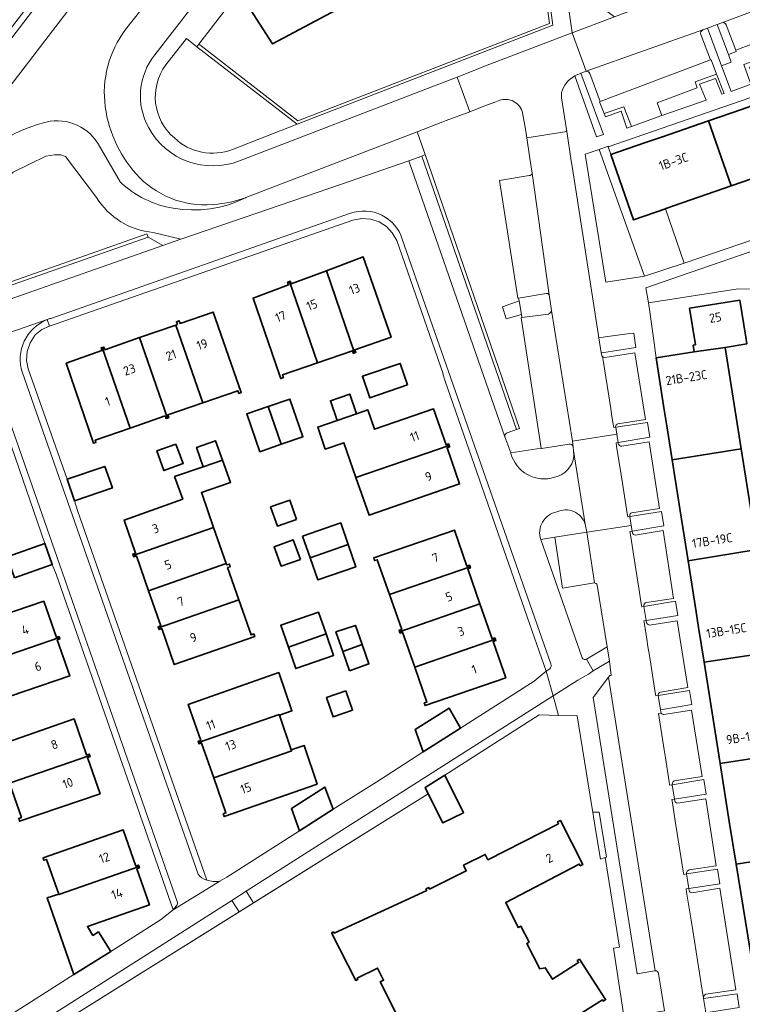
# Model space of a CAD drawing. Extents: x 150256 to 156914, y 461459 to 469481.
# Tile 315 of 656: x 155131 to 155239, y 463724 to 463870. Entities that reach past the tile are written whole.
import ezdxf
from ezdxf.enums import TextEntityAlignment as Align

# ---------------------------------------------------------------- set-up
doc = ezdxf.new("R2010")
doc.units = 0
doc.header["$LTSCALE"] = 0.75
for name, color, linetype, lineweight in [('B-RO-GR-BEPLANTING_CULTUUR_BODEMBEDEKKER-GV', 251, 'CONTINUOUS', 18), ('B-RO-GR-BEPLANTING_CULTUUR_HEESTERS-GV', 251, 'CONTINUOUS', 18), ('B-RO-GR-GROENVOORZIENING-GV', 251, 'CONTINUOUS', 18), ('B-RO-GR-HAAG-GV', 251, 'CONTINUOUS', 13), ('B-RO-IE-TERREINAFSCHEIDING_KUNSTMATIG_HEKWERK-G', 251, 'IE-TERREINAFSCHEIDING-KUNSTMATIG', 18), ('B-RO-IE-TERREINAFSCHEIDING_KUNSTMATIG_MUUR-G', 251, 'IE-TERREINAFSCHEIDING-KUNSTMATIG-DICHT', 18), ('B-RO-IE-TERREINAFSCHEIDING_KUNSTMATIG_MUUR-GV', 251, 'CONTINUOUS', 18), ('B-RO-OG-BEBOUWING-GV', 6, 'CONTINUOUS', 35), ('B-RO-OG-BEBOUWING-T18', 1, 'CONTINUOUS', 18), ('B-RO-OG-TERREIN_CULTUURSCHEIDING-GV', 251, 'CONTINUOUS', 18), ('B-RO-VH-VERHARDING_ASFALT-GV', 251, 'CONTINUOUS', 18), ('B-RO-VH-VERHARDING_BETON-GV', 251, 'CONTINUOUS', 18), ('B-RO-VH-VERHARDING_BETONSTRAATSTEEN-GV', 251, 'CONTINUOUS', 18), ('B-RO-VH-VERHARDING_STRAATBAKSTEEN-GV', 251, 'CONTINUOUS', 18), ('B-RO-VH-VERHARDING_TEGEL-GV', 251, 'CONTINUOUS', 18)]:
    doc.layers.add(name, color=color, linetype=linetype, lineweight=lineweight)
doc.styles.add('NLCS-ISO-M200-T18', font='NLCS-ISO.ttf', dxfattribs={"height": 360})
doc.linetypes.add('IE-TERREINAFSCHEIDING-KUNSTMATIG', pattern='A,4,[82,NLCS.SHX,S=0.75,R=90,X=0,Y=0],4,-2', length=10)
doc.linetypes.add('IE-TERREINAFSCHEIDING-KUNSTMATIG-DICHT', pattern='A,8,-1,[82,NLCS.SHX,S=0.75,R=90,X=0,Y=0],-1', length=10)

msp = doc.modelspace()

# ---------------------------------------------------------------- linework, layer by layer
at = {"layer": 'B-RO-GR-BEPLANTING_CULTUUR_BODEMBEDEKKER-GV'}
msp.add_lwpolyline([(155163.004, 463850.995), (155172.614, 463854.765), (155157.724, 463866.227), (155156.168, 463867.471), (155153.115, 463863.565)], dxfattribs=at)
for points in [[(155153.115, 463863.565, 0.3959634), (155154.373, 463852.69)], [(155154.373, 463852.69, 0.2874471), (155163.004, 463850.995)]]:
    msp.add_lwpolyline(points, format="xyb", dxfattribs=at)
at = {"layer": 'B-RO-GR-BEPLANTING_CULTUUR_HEESTERS-GV'}
msp.add_lwpolyline([(155218.5, 463745.987), (155217.709, 463750.821), (155217.407, 463752.666), (155216.458, 463752.621), (155216.778, 463750.684), (155217.608, 463745.667), (155218.313, 463745.92)], close=True, dxfattribs=at)
at = {"layer": 'B-RO-GR-GROENVOORZIENING-GV'}
for points in [[(155234.942, 463869.521), (155233.478, 463868.976), (155235.569, 463863.412), (155236.985, 463863.944), (155236.622, 463865.077)], [(155226.735, 463856.005), (155233.279, 463858.323), (155232.299, 463860.663), (155234.688, 463861.503), (155235.644, 463859.176), (155235.948, 463859.276), (155234.84, 463862.171), (155231.689, 463861.037), (155231.959, 463860.156), (155226.03, 463857.923)], [(155218.139, 463856.333), (155218.344, 463855.811), (155220.682, 463856.65), (155221.536, 463854.163), (155222.222, 463854.412), (155221.08, 463857.318)], [(155222.518, 463840.543), (155219.159, 463850.228), (155218.754, 463851.395), (155218.732, 463851.461), (155217.431, 463851.007), (155224.152, 463832.188), (155230.019, 463834.109), (155227.261, 463842.187)], [(155222.838, 463821.599), (155222.54, 463823.751), (155221.954, 463823.694), (155218.303, 463823.202), (155217.388, 463823.036), (155217.738, 463820.817), (155217.828, 463820.831)], [(155220.029, 463808.72), (155220.213, 463807.523), (155224.937, 463808.315), (155224.746, 463809.528), (155224.601, 463810.449), (155219.87, 463809.757)], [(155222.307, 463794.344), (155227.005, 463795.122), (155226.66, 463797.25), (155221.976, 463796.499), (155222.177, 463795.191)], [(155224.065, 463783.186), (155224.409, 463781.08), (155229.111, 463781.804), (155228.77, 463783.979)], [(155211.395, 463766.994), (155210.58, 463769.9), (155165.021, 463740.899), (155166.117, 463739.178), (155192.053, 463755.372), (155191.598, 463756.29), (155194.508, 463758.146), (155208.498, 463767.064)], [(155226.175, 463769.967), (155226.505, 463767.831), (155231.169, 463768.596), (155230.845, 463770.693)], [(155228.61, 463754.586), (155233.301, 463755.335), (155232.968, 463757.485), (155228.271, 463756.719)], [(155230.384, 463743.478), (155230.725, 463741.319), (155235.32, 463741.993), (155234.97, 463744.172)], [(155232.899, 463724.982), (155233.175, 463723.205), (155233.215, 463722.844), (155238.202, 463723.654), (155237.88, 463725.707)]]:
    msp.add_lwpolyline(points, close=True, dxfattribs=at)
for points in [[(155214.719, 463862.307, 0.0401557), (155213.784, 463861.907)], [(155217.121, 463786.338, 0.2072088), (155216.706, 463786.7)], [(155214.911, 463775.561, 0.506125), (155215.547, 463775.347)]]:
    msp.add_lwpolyline(points, format="xyb", dxfattribs=at)
for points in [[(155213.784, 463861.907), (155217.027, 463852.868), (155218.083, 463853.224), (155214.719, 463862.307)], [(155216.706, 463786.7), (155211.987, 463785.878), (155210.851, 463793.456), (155208.746, 463793.084), (155214.911, 463775.561)], [(155215.547, 463775.347), (155218.605, 463777.189), (155217.121, 463786.338)], [(155108.989, 463703.804), (155119.005, 463710.176), (155119.193, 463709.88), (155163.997, 463737.854), (155162.912, 463739.557), (155111.007, 463706.516)]]:
    msp.add_lwpolyline(points, dxfattribs=at)
at = {"layer": 'B-RO-GR-HAAG-GV'}
for points in [[(155233.478, 463868.976), (155235.569, 463863.412), (155236.985, 463863.944), (155236.622, 463865.077), (155234.942, 463869.521)], [(155226.735, 463856.005), (155233.279, 463858.323), (155232.299, 463860.663), (155234.688, 463861.503), (155235.644, 463859.176), (155235.948, 463859.276), (155234.84, 463862.171), (155231.689, 463861.037), (155231.959, 463860.156), (155226.03, 463857.923)], [(155218.139, 463856.333), (155218.344, 463855.811), (155220.682, 463856.65), (155221.536, 463854.163), (155222.222, 463854.412), (155221.08, 463857.318)], [(155222.518, 463840.543), (155219.159, 463850.228), (155218.754, 463851.395), (155218.732, 463851.461), (155217.431, 463851.007), (155224.152, 463832.188), (155230.019, 463834.109), (155227.261, 463842.187)], [(155217.388, 463823.036), (155217.738, 463820.817), (155217.828, 463820.831), (155222.838, 463821.599), (155222.54, 463823.751), (155221.954, 463823.694), (155218.303, 463823.202)], [(155220.213, 463807.523), (155224.937, 463808.315), (155224.746, 463809.528), (155224.601, 463810.449), (155219.87, 463809.757), (155220.029, 463808.72)], [(155222.307, 463794.344), (155227.005, 463795.122), (155226.66, 463797.25), (155221.976, 463796.499), (155222.177, 463795.191)], [(155224.409, 463781.08), (155229.111, 463781.804), (155228.77, 463783.979), (155224.065, 463783.186)], [(155211.395, 463766.994), (155210.58, 463769.9), (155165.021, 463740.899), (155166.117, 463739.178), (155192.053, 463755.372), (155191.598, 463756.29), (155194.508, 463758.146), (155208.498, 463767.064)], [(155226.175, 463769.967), (155226.505, 463767.831), (155231.169, 463768.596), (155230.845, 463770.693)], [(155228.61, 463754.586), (155233.301, 463755.335), (155232.968, 463757.485), (155228.271, 463756.719)], [(155230.384, 463743.478), (155230.725, 463741.319), (155235.32, 463741.993), (155234.97, 463744.172)], [(155233.215, 463722.844), (155238.202, 463723.654), (155237.88, 463725.707), (155232.899, 463724.982), (155233.175, 463723.205)]]:
    msp.add_lwpolyline(points, close=True, dxfattribs=at)
for points in [[(155213.784, 463861.907), (155217.027, 463852.868), (155218.083, 463853.224), (155214.719, 463862.307)], [(155216.706, 463786.7), (155211.987, 463785.878), (155210.851, 463793.456), (155208.746, 463793.084), (155214.911, 463775.561)], [(155218.605, 463777.189), (155217.121, 463786.338)], [(155215.547, 463775.347), (155218.605, 463777.189)], [(155108.989, 463703.804), (155119.005, 463710.176), (155119.193, 463709.88), (155163.997, 463737.854), (155162.912, 463739.557), (155111.007, 463706.516)]]:
    msp.add_lwpolyline(points, dxfattribs=at)
for points in [[(155214.719, 463862.307, 0.0401557), (155213.784, 463861.907)], [(155217.121, 463786.338, 0.2072088), (155216.706, 463786.7)], [(155214.911, 463775.561, 0.506125), (155215.547, 463775.347)]]:
    msp.add_lwpolyline(points, format="xyb", dxfattribs=at)
at = {"layer": 'B-RO-IE-TERREINAFSCHEIDING_KUNSTMATIG_HEKWERK-G'}
msp.add_lwpolyline([(155192.053, 463755.372), (155119.193, 463709.88)], dxfattribs=at)
at = {"layer": 'B-RO-IE-TERREINAFSCHEIDING_KUNSTMATIG_MUUR-G'}
for points in [[(155158.332, 463866.385), (155172.693, 463855.225), (155210.053, 463869.674), (155207.362, 463889.731)], [(155172.614, 463854.765), (155210.558, 463869.426), (155209.732, 463875.374)], [(155158.02, 463866.592), (155157.724, 463866.227)], [(155172.614, 463854.765), (155157.724, 463866.227)], [(155158.332, 463866.385), (155158.02, 463866.592)], [(155230.019, 463834.109), (155227.261, 463842.187)], [(155219.543, 463732.461), (155220.863, 463723.699), (155221.597, 463719.069), (155221.413, 463718.953)]]:
    msp.add_lwpolyline(points, dxfattribs=at)
at = {"layer": 'B-RO-IE-TERREINAFSCHEIDING_KUNSTMATIG_MUUR-GV'}
msp.add_lwpolyline([(155158.332, 463866.385), (155158.02, 463866.592), (155157.724, 463866.227), (155172.614, 463854.765), (155210.558, 463869.426), (155209.732, 463875.374), (155208.826, 463882.023), (155208.732, 463882.83), (155207.774, 463889.761), (155207.362, 463889.731), (155210.053, 463869.674), (155172.693, 463855.225)], close=True, dxfattribs=at)
at = {"layer": 'B-RO-OG-BEBOUWING-GV'}
for points in [[(155163.53, 463873.833), (155163.811, 463873.621), (155164.174, 463874.081), (155168.936, 463866.653), (155188.697, 463877.198), (155193.934, 463886.677), (155194.37, 463886.368), (155194.641, 463886.741), (155182.737, 463895.866), (155178.352, 463890.211), (155177.006, 463891.265), (155163.454, 463873.89)], [(155237.008, 463845.567), (155251.503, 463850.594), (155248.086, 463860.259), (155240.761, 463857.719), (155238.522, 463856.943), (155233.645, 463855.252)], [(155219.159, 463850.228), (155222.518, 463840.543), (155227.261, 463842.187), (155227.315, 463842.206), (155237.008, 463845.567), (155233.645, 463855.252), (155226.644, 463852.824), (155224.272, 463852.001)], [(155181.124, 463820.801), (155181.313, 463820.872), (155181.165, 463821.265), (155186.524, 463823.144), (155182.404, 463835.037), (155176.924, 463832.993)], [(155175.605, 463819.326), (155180.783, 463821.121), (155180.92, 463820.724), (155181.124, 463820.801), (155176.924, 463832.993), (155171.713, 463831.049), (155171.566, 463831.442), (155171.446, 463831.397)], [(155171.446, 463831.397), (155171.164, 463831.292), (155171.31, 463830.899), (155166.044, 463828.934), (155170.021, 463817.39), (155170.158, 463816.993), (155170.551, 463817.141), (155170.416, 463817.527), (155175.605, 463819.326)], [(155239.169, 463823.119), (155238.299, 463828.621), (155230.844, 463827.443), (155231.705, 463821.996), (155231.37, 463821.943), (155231.526, 463820.956), (155236.112, 463821.623), (155239.325, 463822.131)], [(155158.58, 463813.384), (155163.775, 463815.19), (155163.917, 463814.784), (155164.304, 463814.918), (155160.15, 463826.867), (155155.215, 463825.163), (155155.074, 463825.57), (155154.677, 463825.433), (155154.818, 463825.026), (155154.564, 463824.938)], [(155158.58, 463813.384), (155154.564, 463824.938), (155149.179, 463823.064), (155153.334, 463811.116), (155153.542, 463811.188), (155153.404, 463811.584)], [(155153.334, 463811.116), (155149.179, 463823.064), (155144.031, 463821.273), (155143.893, 463821.67), (155143.657, 463821.588), (155147.812, 463809.64), (155152.998, 463811.443), (155153.136, 463811.047)], [(155143.657, 463821.588), (155143.487, 463821.529), (155143.625, 463821.132), (155138.309, 463819.274), (155142.359, 463807.381), (155142.734, 463807.521), (155142.617, 463807.834), (155147.812, 463809.64)], [(155238.494, 463806.547), (155236.112, 463821.623), (155231.526, 463820.956), (155225.866, 463820.062), (155227.083, 463812.36), (155227.46, 463809.972), (155228.256, 463804.934)], [(155188.99, 463816.037), (155187.891, 463819.248), (155182.281, 463817.328), (155183.38, 463814.117)], [(155168.299, 463812.841), (155170.23, 463807.234), (155173.454, 463808.345), (155171.523, 463813.952)], [(155178.533, 463810.785), (155181.401, 463811.765), (155180.395, 463814.676), (155177.531, 463813.687)], [(155168.299, 463812.841), (155165.122, 463811.746), (155167.054, 463806.14), (155170.23, 463807.234)], [(155178.533, 463810.785), (155175.641, 463809.786), (155176.771, 463806.516), (155179.531, 463807.469), (155181.323, 463802.292), (155195.171, 463807.076), (155195.101, 463807.28), (155194.704, 463807.143), (155192.841, 463812.49), (155184.07, 463809.46), (155183.074, 463812.343), (155181.401, 463811.765)], [(155158.637, 463803.885), (155161.523, 463804.871), (155160.476, 463807.75), (155157.665, 463806.778)], [(155154.584, 463807.238), (155151.773, 463806.265), (155152.826, 463803.346), (155155.692, 463804.372)], [(155195.171, 463807.076), (155181.323, 463802.292), (155183.255, 463796.708), (155196.7, 463801.352), (155194.849, 463806.733), (155195.239, 463806.879)], [(155228.256, 463804.934), (155229.451, 463797.367), (155229.843, 463794.889), (155230.623, 463789.951), (155240.855, 463791.599), (155238.494, 463806.547)], [(155148.257, 463790.743), (155160.191, 463794.906), (155158.521, 463799.693), (155158.388, 463800.076), (155162.718, 463801.587), (155161.523, 463804.871), (155158.637, 463803.885), (155154.394, 463802.454), (155155.612, 463799.102), (155146.899, 463795.992), (155148.603, 463791.057), (155148.197, 463790.915)], [(155139.557, 463798.829), (155145.168, 463800.75), (155144.069, 463803.961), (155138.458, 463802.04)], [(155172.515, 463796.087), (155171.515, 463798.947), (155168.655, 463797.948), (155169.654, 463795.088)], [(155150.539, 463785.501), (155162.068, 463789.523), (155160.191, 463794.906), (155148.257, 463790.743), (155148.335, 463790.519), (155148.741, 463790.66)], [(155173.382, 463793.604), (155174.507, 463790.384), (155180.163, 463792.341), (155179.069, 463795.572)], [(155186.3, 463784.94), (155198.249, 463789.073), (155198.186, 463789.28), (155197.775, 463789.155), (155195.924, 463794.513), (155183.95, 463790.371), (155184.093, 463789.975), (155184.491, 463790.106)], [(155173.069, 463790.145), (155172.024, 463793.04), (155169.174, 463792.011), (155170.205, 463789.157)], [(155130.659, 463787.427), (155136.254, 463789.391), (155135.155, 463792.522), (155129.56, 463790.558)], [(155174.507, 463790.384), (155175.655, 463787.097), (155181.284, 463789.029), (155180.163, 463792.341)], [(155230.623, 463789.951), (155231.817, 463782.39), (155232.184, 463780.068), (155233.002, 463774.889), (155243.247, 463776.459), (155240.855, 463791.599)], [(155150.539, 463785.501), (155152.355, 463780.289), (155151.949, 463780.147), (155152.008, 463779.977), (155163.946, 463784.141), (155162.276, 463788.929), (155162.672, 463789.067), (155162.534, 463789.464), (155162.137, 463789.325), (155162.068, 463789.523)], [(155199.729, 463783.553), (155197.929, 463788.743), (155198.307, 463788.882), (155198.249, 463789.073), (155186.3, 463784.94), (155188.113, 463779.764), (155187.712, 463779.637), (155187.781, 463779.42)], [(155163.946, 463784.141), (155152.008, 463779.977), (155152.087, 463779.75), (155152.493, 463779.892), (155154.361, 463774.539), (155166.298, 463778.703), (155166.16, 463779.1), (155165.754, 463778.958)], [(155137.309, 463778.569), (155137.266, 463778.695), (155136.859, 463778.555), (155134.988, 463783.932), (155126.106, 463780.916), (155125.116, 463783.832), (155118.091, 463781.447), (155113.481, 463779.852), (155113.537, 463779.695), (155114.507, 463776.987), (155117.211, 463777.896), (155117.531, 463776.948), (155120.103, 463777.821), (155123.764, 463779.064), (155125.154, 463775.069), (155125.363, 463774.469)], [(155190.044, 463774.171), (155202.01, 463778.311), (155201.931, 463778.513), (155201.531, 463778.356), (155199.729, 463783.553), (155187.781, 463779.42), (155187.843, 463779.227), (155188.235, 463779.352)], [(155171.284, 463777.148), (155176.884, 463779.1), (155175.768, 463782.322), (155170.164, 463780.382)], [(155179.353, 463776.505), (155182.241, 463777.503), (155181.247, 463780.364), (155178.357, 463779.399)], [(155125.363, 463774.469), (155125.154, 463775.069), (155123.269, 463774.429), (155125.425, 463768.302), (155138.835, 463772.856), (155136.988, 463778.207), (155137.38, 463778.359), (155137.309, 463778.569)], [(155176.884, 463779.1), (155171.284, 463777.148), (155172.388, 463773.959), (155177.992, 463775.899)], [(155202.01, 463778.311), (155190.044, 463774.171), (155191.853, 463768.988), (155191.453, 463768.861), (155191.583, 463768.451), (155203.543, 463772.588), (155201.68, 463777.975), (155202.082, 463778.128)], [(155180.34, 463773.637), (155183.232, 463774.65), (155182.241, 463777.503), (155179.353, 463776.505)], [(155233.002, 463774.889), (155234.189, 463767.374), (155235.379, 463759.841), (155245.617, 463761.453), (155244.802, 463766.611), (155248.261, 463767.158), (155246.714, 463777.007), (155243.247, 463776.459)], [(155169.947, 463767.032), (155171.824, 463767.692), (155169.864, 463773.367), (155156.405, 463768.645), (155158.294, 463763.3), (155157.883, 463763.173), (155157.947, 463762.964), (155169.913, 463767.131)], [(155179.819, 463770.666), (155176.951, 463769.651), (155177.934, 463766.778), (155180.828, 463767.765)], [(155196.859, 463765.133), (155195.132, 463768.097), (155190.12, 463764.913), (155191.29, 463761.595)], [(155169.947, 463767.032), (155169.913, 463767.131), (155157.947, 463762.964), (155158.006, 463762.772), (155158.4, 463762.893), (155160.212, 463757.718), (155171.779, 463761.745), (155171.721, 463761.912)], [(155129.891, 463756.929), (155141.809, 463761.047), (155141.744, 463761.256), (155141.343, 463761.13), (155139.474, 463766.483), (155127.563, 463762.343), (155127.704, 463761.937), (155128.101, 463762.075)], [(155160.212, 463757.718), (155162.027, 463752.536), (155161.621, 463752.395), (155161.759, 463751.998), (155175.558, 463756.803), (155173.616, 463762.552), (155171.721, 463761.912), (155171.779, 463761.745)], [(155141.809, 463761.047), (155129.891, 463756.929), (155131.659, 463751.845), (155131.261, 463751.71), (155131.4, 463751.303), (155143.332, 463755.368), (155141.472, 463760.753), (155141.858, 463760.892)], [(155235.379, 463759.841), (155236.735, 463751.261), (155237.764, 463744.941), (155247.987, 463746.551), (155247.187, 463751.516), (155245.617, 463761.453)], [(155194.508, 463758.146), (155191.598, 463756.29), (155192.053, 463755.372), (155194.195, 463751.045), (155197.256, 463752.558)], [(155177.944, 463753.088), (155176.718, 463756.374), (155171.728, 463753.176), (155172.954, 463749.89)], [(155137.206, 463740.498), (155137.234, 463740.417), (155149.122, 463744.556), (155149.034, 463744.79), (155148.64, 463744.643), (155146.786, 463750.003), (155134.87, 463745.864), (155134.998, 463745.511), (155135.391, 463745.635)], [(155237.764, 463744.941), (155240.19, 463730.031), (155243.096, 463730.495), (155243.693, 463730.59), (155248.861, 463731.415), (155249.76, 463731.559), (155249.778, 463731.562), (155250.387, 463731.659), (155247.987, 463746.551)], [(155149.122, 463744.556), (155137.234, 463740.417), (155137.206, 463740.498), (155135.484, 463739.934), (155139.458, 463728.544), (155144.915, 463731.982), (155143.092, 463734.876), (155142.271, 463734.359), (155141.461, 463735.68), (155150.671, 463738.875), (155148.797, 463744.242), (155149.185, 463744.388)]]:
    msp.add_lwpolyline(points, close=True, dxfattribs=at)
msp.add_lwpolyline([(155210.417, 463720.078), (155217.909, 463724.781), (155218.035, 463724.603), (155218.363, 463724.836), (155214.493, 463730.808), (155214.173, 463730.611), (155214.361, 463730.313), (155210.473, 463727.853), (155209.406, 463729.556), (155208.599, 463729.396), (155206.668, 463733.169), (155207.009, 463733.351), (155205.77, 463735.749), (155205.412, 463735.52), (155203.556, 463739.245), (155214.455, 463744.931), (155214.616, 463744.684), (155214.977, 463744.873), (155211.659, 463751.414), (155211.252, 463751.223), (155211.39, 463750.918), (155200.9, 463745.589), (155200.509, 463746.369), (155197.304, 463744.78), (155197.701, 463743.93), (155192.252, 463741.219), (155192.112, 463741.471), (155191.703, 463741.264), (155191.827, 463741.029), (155178.074, 463734.675), (155177.98, 463734.863), (155177.693, 463734.72), (155181.287, 463727.666), (155181.574, 463727.81), (155181.481, 463727.998), (155184.529, 463729.506), (155185.421, 463727.705), (155184.924, 463727.459), (155189.836, 463717.692)], dxfattribs=at)
at = {"layer": 'B-RO-OG-TERREIN_CULTUURSCHEIDING-GV'}
for points in [[(155142.62, 463876.906), (155124.057, 463852.724), (155104.283, 463827.187), (155073.677, 463787.004)], [(155147.138, 463868.776), (155150.512, 463873.117)], [(155202.587, 463858.255), (155202.057, 463858.05), (155200.861, 463857.616), (155200.302, 463857.4), (155198.215, 463856.593), (155194.728, 463855.27), (155194.23, 463855.079), (155190.417, 463853.619), (155191.585, 463850.231), (155205.604, 463809.572), (155205.124, 463809.455), (155203.745, 463808.921)], [(155207.452, 463847.48), (155207.136, 463849.656), (155206.679, 463852.735), (155206.475, 463853.984), (155206.055, 463856.415)], [(155155.323, 463837.659), (155160.961, 463839.583), (155179.011, 463845.808), (155189.155, 463849.306), (155191.097, 463850.014), (155191.585, 463850.231), (155190.417, 463853.619), (155164.978, 463843.875), (155164.939, 463843.823), (155163.679, 463843.259), (155162.378, 463842.796), (155161.044, 463842.437), (155159.686, 463842.185), (155158.313, 463842.041), (155156.933, 463842.007), (155155.554, 463842.081), (155154.185, 463842.265)], [(155143.04, 463851.827), (155146.329, 463846.164)], [(155146.329, 463846.164), (155143.04, 463851.827)], [(155072.049, 463780.109), (155073.615, 463776.51), (155074.383, 463776.271), (155073.845, 463778.267), (155072.906, 463781.707), (155073.166, 463781.91), (155073.515, 463782.182), (155074.749, 463783.855), (155078.451, 463788.608), (155102.08, 463818.945), (155101.709, 463819.276), (155104.869, 463823.327), (155105.919, 463823.307), (155112.423, 463828.228), (155121.321, 463837.35), (155126.431, 463843.608), (155130.462, 463847.61), (155135.273, 463850.016), (155136.574, 463850.177), (155137.505, 463850.174), (155138.22, 463849.947), (155142.821, 463843.873)], [(155142.821, 463843.873), (155138.22, 463849.947), (155137.505, 463850.174), (155136.574, 463850.177), (155135.273, 463850.016), (155130.462, 463847.61), (155126.431, 463843.608), (155121.321, 463837.35), (155112.423, 463828.228), (155105.919, 463823.307), (155104.869, 463823.327), (155101.709, 463819.276), (155102.08, 463818.945), (155104.364, 463819.76), (155105.395, 463822.206)], [(155203.407, 463808.366), (155204.293, 463805.954), (155208.81, 463806.674), (155205.827, 463826.004), (155205.96, 463826.028), (155205.876, 463826.521), (155203.637, 463825.834), (155203.058, 463827.644), (155205.536, 463828.51), (155205.462, 463828.943), (155205.342, 463828.925), (155202.643, 463846.395), (155207.043, 463847.117)], [(155154.185, 463842.265), (155155.554, 463842.081), (155156.933, 463842.007), (155158.313, 463842.041), (155159.686, 463842.185), (155161.044, 463842.437), (155162.378, 463842.796), (155163.679, 463843.259), (155164.939, 463843.823)], [(155105.395, 463822.206), (155105.26, 463822.578), (155150.278, 463838.487), (155150.478, 463837.986), (155152.642, 463836.74), (155155.323, 463837.659), (155151.22, 463838.672)], [(155151.22, 463838.672), (155155.323, 463837.659)]]:
    msp.add_lwpolyline(points, dxfattribs=at)
for points in [[(155256.659, 463872.902), (155237.677, 463865.71), (155237.767, 463865.524), (155236.622, 463865.077), (155236.985, 463863.944), (155235.569, 463863.412), (155236.997, 463859.612), (155239.913, 463860.674), (155238.911, 463863.61), (155242.513, 463864.874), (155242.916, 463863.749), (155250.146, 463866.089), (155250.951, 463864.322), (155255.312, 463865.989), (155254.396, 463868.869), (155257.812, 463870.158), (155256.758, 463872.939)], [(155217.57, 463858.101), (155217.475, 463858.065), (155218.139, 463856.333), (155221.08, 463857.318), (155222.222, 463854.412), (155226.735, 463856.005), (155226.03, 463857.923), (155231.959, 463860.156), (155231.689, 463861.037), (155234.84, 463862.171), (155234.023, 463864.304), (155233.932, 463864.27)], [(155224.152, 463832.188), (155217.431, 463851.007), (155215.356, 463850.282), (155218.405, 463831.287)], [(155251.689, 463829.821), (155248.642, 463838.735), (155239.529, 463835.715), (155229.637, 463832.302), (155224.322, 463830.469), (155224.717, 463828.226), (155238.03, 463830.322), (155240.605, 463830.264), (155247.908, 463829.972)]]:
    msp.add_lwpolyline(points, close=True, dxfattribs=at)
for points in [[(155144.11, 463857.32, -0.1986822), (155147.138, 463868.776)], [(155149.218, 463846.803, -0.160853), (155144.11, 463857.32)], [(155206.055, 463856.415, 0.4487262), (155202.587, 463858.255)], [(155124.978, 463849.014, -0.1416267), (155134.734, 463854.892)], [(155134.734, 463854.892, 0.1416267), (155124.978, 463849.014)], [(155134.734, 463854.892, -0.3468922), (155143.04, 463851.827)], [(155143.04, 463851.827, 0.3468922), (155134.734, 463854.892)], [(155207.043, 463847.117, 0.4429762), (155207.452, 463847.48)], [(155146.329, 463846.164, 0.1495083), (155154.185, 463842.265)], [(155154.185, 463842.265, -0.1495083), (155146.329, 463846.164)], [(155160.818, 463842.892, -0.2343776), (155149.218, 463846.803)], [(155151.22, 463838.672, -0.2382373), (155142.821, 463843.873)], [(155142.821, 463843.873, 0.2382373), (155151.22, 463838.672)], [(155164.939, 463843.823, -0.0624125), (155160.818, 463842.892)], [(155203.745, 463808.921, 0.3486316), (155203.407, 463808.366)]]:
    msp.add_lwpolyline(points, format="xyb", dxfattribs=at)
at = {"layer": 'B-RO-VH-VERHARDING_ASFALT-GV'}
for points in [[(155151.483, 463865.022), (155174.11, 463894.257), (155177.151, 463898.097), (155182.071, 463904.435), (155187.317, 463911.19), (155182.834, 463914.65), (155177.395, 463907.686), (155176.29, 463906.42)], [(155073.677, 463787.004), (155104.283, 463827.187), (155124.057, 463852.724), (155142.62, 463876.906), (155139.308, 463879.445), (155120.48, 463854.884), (155103.102, 463832.379), (155069.861, 463788.803)], [(155155.734, 463879.851), (155152.954, 463876.225), (155150.512, 463873.117), (155147.138, 463868.776)], [(155164.939, 463843.823), (155164.978, 463843.875), (155190.417, 463853.619), (155194.23, 463855.079), (155194.728, 463855.27), (155198.215, 463856.593), (155196.322, 463861.726), (155192.571, 463860.299), (155164.046, 463849.308)], [(155217.795, 463820.458), (155217.738, 463820.817), (155217.388, 463823.036), (155215.974, 463831.986), (155213.447, 463848.157), (155213.27, 463849.312), (155212.606, 463853.634), (155206.679, 463852.735), (155207.136, 463849.656), (155207.452, 463847.48)], [(155207.452, 463847.48), (155209.972, 463829.398), (155210.347, 463827.106), (155213.443, 463807.691), (155219.736, 463808.674), (155220.029, 463808.72), (155219.87, 463809.757), (155219.573, 463809.714), (155219.495, 463810.208), (155219.315, 463811.355), (155219.199, 463812.089), (155219.13, 463812.532), (155218.06, 463819.386), (155217.921, 463820.253), (155217.871, 463820.308)], [(155224.066, 463781.027), (155224.409, 463781.08), (155224.065, 463783.186), (155223.737, 463783.131), (155223.66, 463783.625), (155223.306, 463785.893), (155223.11, 463787.12), (155222.064, 463793.797), (155221.987, 463794.291), (155222.307, 463794.344), (155222.177, 463795.191), (155215.598, 463794.197), (155216.706, 463786.7)], [(155217.121, 463786.338), (155218.605, 463777.189), (155218.93, 463775.073), (155219.203, 463772.941), (155219.003, 463772.919), (155218.819, 463772.677), (155225.744, 463729.113)], [(155226.553, 463767.52), (155226.505, 463767.831), (155226.175, 463769.967), (155225.806, 463769.91), (155225.729, 463770.404), (155224.875, 463775.871), (155224.661, 463777.213), (155224.488, 463778.329), (155224.143, 463780.533), (155224.066, 463781.027)], [(155233.175, 463723.205), (155232.899, 463724.982), (155232.881, 463725.097), (155232.879, 463725.157), (155232.812, 463725.577), (155231.301, 463735.084), (155231.101, 463736.333), (155230.395, 463740.766), (155230.316, 463741.259), (155230.725, 463741.319), (155230.384, 463743.478), (155229.973, 463743.416), (155229.894, 463743.91), (155228.812, 463750.706), (155228.607, 463752.018), (155228.292, 463754.029), (155228.214, 463754.523), (155228.61, 463754.586), (155228.271, 463756.719), (155227.88, 463756.655), (155227.803, 463757.149), (155227.248, 463760.689), (155227.061, 463761.88), (155226.218, 463767.277), (155226.632, 463767.345)], [(155226.237, 463728.694), (155227.137, 463723.155)]]:
    msp.add_lwpolyline(points, dxfattribs=at)
msp.add_lwpolyline([(155243.615, 463879.706), (155234.007, 463876.048), (155231.866, 463875.267), (155221.933, 463871.515), (155219.701, 463870.684), (155213.431, 463868.28), (155215.504, 463862.606), (155232.809, 463868.718), (155233.478, 463868.976), (155234.942, 463869.521), (155235.611, 463869.781), (155255.506, 463877.265), (155256.174, 463877.531), (155256.659, 463877.702), (155254.529, 463883.813), (155245.736, 463880.514)], close=True, dxfattribs=at)
for points in [[(155147.138, 463868.776, 0.1986822), (155144.11, 463857.32)], [(155150.562, 463854.204, -0.3073653), (155151.483, 463865.022)], [(155144.11, 463857.32, 0.160853), (155149.218, 463846.803)], [(155164.046, 463849.308, -0.3786717), (155150.562, 463854.204)], [(155149.218, 463846.803, 0.2343776), (155160.818, 463842.892)], [(155160.818, 463842.892, 0.0624125), (155164.939, 463843.823)], [(155217.871, 463820.308, -0.0957725), (155217.795, 463820.458)], [(155216.706, 463786.7, -0.2072088), (155217.121, 463786.338)], [(155226.632, 463767.345, -0.0956989), (155226.553, 463767.52)], [(155225.744, 463729.113, -0.3310959), (155226.237, 463728.694)]]:
    msp.add_lwpolyline(points, format="xyb", dxfattribs=at)
at = {"layer": 'B-RO-VH-VERHARDING_BETON-GV'}
msp.add_lwpolyline([(155205.536, 463828.51), (155203.058, 463827.644), (155203.637, 463825.834), (155205.876, 463826.521)], close=True, dxfattribs=at)
at = {"layer": 'B-RO-VH-VERHARDING_BETONSTRAATSTEEN-GV'}
for points in [[(155217.846, 463872.012), (155212.248, 463876.309), (155213.431, 463868.28), (155219.701, 463870.684)], [(155210.851, 463793.456), (155211.987, 463785.878), (155216.706, 463786.7), (155215.598, 463794.197)]]:
    msp.add_lwpolyline(points, close=True, dxfattribs=at)
for points in [[(155255.506, 463877.265), (155235.611, 463869.781)], [(155237.677, 463865.71), (155256.659, 463872.902), (155255.222, 463876.614)], [(155236.253, 463869.49), (155237.677, 463865.71)], [(155214.719, 463862.307), (155215.504, 463862.606), (155213.431, 463868.28), (155212.226, 463867.828), (155200.14, 463863.229), (155198.947, 463862.742), (155196.322, 463861.726), (155198.215, 463856.593), (155200.302, 463857.4), (155200.861, 463857.616), (155202.057, 463858.05), (155202.587, 463858.255)], [(155232.809, 463868.718), (155215.504, 463862.606)], [(155216.013, 463862.264), (155217.57, 463858.101), (155233.932, 463864.27), (155232.506, 463868.074)], [(155206.055, 463856.415), (155206.475, 463853.984), (155206.679, 463852.735), (155212.606, 463853.634), (155212.421, 463854.877), (155211.837, 463858.654), (155211.822, 463859.439)], [(155207.043, 463847.117), (155202.643, 463846.395), (155205.342, 463828.925), (155205.462, 463828.943), (155209.54, 463829.616)], [(155209.972, 463829.398), (155207.452, 463847.48)], [(155209.897, 463826.568), (155205.96, 463826.028), (155205.827, 463826.004), (155208.81, 463806.674)], [(155213.545, 463806.825), (155213.443, 463807.691), (155210.347, 463827.106)], [(155220.192, 463810.285), (155224.286, 463810.931), (155222.732, 463820.822), (155218.246, 463820.122)], [(155217.921, 463820.253), (155218.06, 463819.386), (155219.13, 463812.532), (155219.199, 463812.089), (155219.315, 463811.355), (155219.495, 463810.208), (155219.573, 463809.714), (155219.87, 463809.757)], [(155219.87, 463809.757), (155219.849, 463809.892)], [(155220.237, 463807.365), (155220.213, 463807.523), (155219.924, 463807.475), (155220.002, 463806.981), (155220.675, 463802.693), (155220.866, 463801.449), (155221.572, 463796.941), (155221.649, 463796.447), (155221.976, 463796.499), (155221.963, 463796.585)], [(155222.277, 463797.083), (155226.377, 463797.728), (155224.828, 463807.623), (155220.8, 463806.946)], [(155208.81, 463806.674), (155208.844, 463806.623), (155212.947, 463807.277)], [(155224.418, 463783.765), (155228.471, 463784.366), (155226.909, 463794.437), (155222.775, 463793.759)], [(155222.35, 463794.062), (155222.307, 463794.344), (155221.987, 463794.291), (155222.064, 463793.797), (155223.11, 463787.12), (155223.306, 463785.893), (155223.66, 463783.625), (155223.737, 463783.131), (155224.065, 463783.186), (155224.058, 463783.231)], [(155224.409, 463781.08), (155224.066, 463781.027), (155224.143, 463780.533), (155224.488, 463778.329), (155224.661, 463777.213), (155224.875, 463775.871), (155225.729, 463770.404), (155225.806, 463769.91), (155226.175, 463769.967), (155226.173, 463769.977)], [(155224.463, 463780.748), (155224.409, 463781.08)], [(155226.515, 463770.465), (155230.598, 463771.123), (155228.986, 463781.051), (155224.901, 463780.415)], [(155225.744, 463729.113), (155218.819, 463772.677), (155216.524, 463769.658), (155223.041, 463728.666), (155225.648, 463729.111)], [(155226.632, 463767.345), (155226.218, 463767.277), (155227.061, 463761.88), (155227.248, 463760.689), (155227.803, 463757.149), (155227.88, 463756.655), (155228.271, 463756.719), (155228.256, 463756.811)], [(155228.567, 463757.284), (155232.71, 463757.918), (155231.132, 463767.779), (155227.03, 463767.129)], [(155228.658, 463754.281), (155228.61, 463754.586), (155228.214, 463754.523)], [(155228.214, 463754.523), (155228.292, 463754.029), (155228.607, 463752.018), (155228.812, 463750.706), (155229.894, 463743.91), (155229.973, 463743.416), (155230.384, 463743.478), (155230.359, 463743.635)], [(155230.76, 463744.061), (155234.795, 463744.691), (155233.226, 463754.64), (155229.024, 463753.954)], [(155230.774, 463741.008), (155230.725, 463741.319), (155230.316, 463741.259), (155230.395, 463740.766), (155231.101, 463736.333), (155231.301, 463735.084), (155232.812, 463725.577), (155232.879, 463725.157)], [(155233.227, 463725.621), (155237.704, 463726.296), (155235.328, 463741.355), (155231.167, 463740.68)]]:
    msp.add_lwpolyline(points, dxfattribs=at)
for points in [[(155235.611, 463869.781, -0.4000243), (155236.253, 463869.49)], [(155232.506, 463868.074, -0.4122803), (155232.809, 463868.718)], [(155211.822, 463859.439, -0.1986325), (155213.784, 463861.907)], [(155213.784, 463861.907, -0.0401557), (155214.719, 463862.307)], [(155215.504, 463862.606, -0.3211166), (155216.013, 463862.264)], [(155202.587, 463858.255, -0.4487262), (155206.055, 463856.415)], [(155207.452, 463847.48, -0.4429762), (155207.043, 463847.117)], [(155209.54, 463829.616, -0.3807865), (155209.972, 463829.398)], [(155210.347, 463827.106, -0.2124877), (155209.897, 463826.568)], [(155218.246, 463820.122, -0.1934262), (155217.921, 463820.253)], [(155219.849, 463809.892, -0.3071249), (155220.192, 463810.285)], [(155212.947, 463807.277, -0.4247599), (155213.545, 463806.825)], [(155220.429, 463807.053, -0.1863377), (155220.237, 463807.365)], [(155220.8, 463806.946, -0.1967268), (155220.429, 463807.053)], [(155221.963, 463796.585, -0.381708), (155222.277, 463797.083)], [(155222.775, 463793.759, -0.3376386), (155222.35, 463794.062)], [(155224.058, 463783.231, -0.3893181), (155224.418, 463783.765)], [(155224.551, 463780.596, -0.091805), (155224.463, 463780.748)], [(155224.901, 463780.415, -0.2020216), (155224.551, 463780.596)], [(155226.173, 463769.977, -0.3659629), (155226.515, 463770.465)], [(155227.03, 463767.129, -0.2372192), (155226.632, 463767.345)], [(155228.256, 463756.811, -0.2983805), (155228.567, 463757.284)], [(155228.762, 463754.104, -0.1027409), (155228.658, 463754.281)], [(155229.024, 463753.954, -0.16023), (155228.762, 463754.104)], [(155230.359, 463743.635, -0.3034853), (155230.76, 463744.061)], [(155231.167, 463740.68, -0.3094042), (155230.774, 463741.008)], [(155225.648, 463729.111, -0.0416486), (155225.744, 463729.113)], [(155232.879, 463725.157, -0.3227588), (155233.227, 463725.621)]]:
    msp.add_lwpolyline(points, format="xyb", dxfattribs=at)
at = {"layer": 'B-RO-VH-VERHARDING_STRAATBAKSTEEN-GV'}
for points in [[(155203.745, 463808.921), (155205.124, 463809.455), (155191.097, 463850.014), (155189.155, 463849.306), (155203.407, 463808.366)], [(155204.317, 463805.888), (155204.293, 463805.954), (155203.407, 463808.366), (155189.155, 463849.306), (155179.011, 463845.808), (155160.961, 463839.583), (155155.323, 463837.659), (155152.642, 463836.74), (155109.811, 463821.676), (155104.364, 463819.76), (155102.08, 463818.945), (155078.451, 463788.608), (155074.749, 463783.855), (155077.9, 463775.195), (155085.82, 463752.581), (155090.595, 463738.572), (155101.568, 463707.275), (155102.218, 463705.498), (155101.569, 463705.282), (155101.186, 463705.126), (155102.366, 463703.185), (155102.536, 463703.29), (155104.622, 463704.572)], [(155180.493, 463841.511), (155136.008, 463825.924)], [(155136.008, 463825.924), (155180.493, 463841.511)], [(155135.49, 463825.744), (155135.845, 463824.787), (155180.84, 463840.505), (155180.87, 463840.515), (155182.207, 463840.742), (155183.539, 463840.666), (155184.769, 463840.23), (155185.842, 463839.572), (155186.696, 463838.594), (155187.362, 463837.457), (155194.247, 463817.689), (155194.207, 463817.675), (155194.581, 463816.594), (155207.141, 463780.503), (155209.558, 463773.543), (155210.104, 463773.924)], [(155210.265, 463774.64), (155188.19, 463837.698)], [(155188.19, 463837.698), (155210.265, 463774.64)], [(155120.809, 463820.643), (155135.49, 463825.744)], [(155135.49, 463825.744), (155120.809, 463820.643)], [(155159.167, 463742.56), (155139.996, 463797.397), (155139.557, 463798.829), (155138.458, 463802.04), (155132.657, 463818.444), (155132.434, 463819.669), (155132.499, 463820.995), (155132.953, 463822.298), (155133.692, 463823.473), (155134.687, 463824.254), (155135.845, 463824.787), (155135.49, 463825.744)], [(155120.809, 463820.643), (155121.161, 463819.599), (155121.727, 463819.682), (155123.016, 463819.589), (155124.227, 463819.214), (155125.344, 463818.518), (155126.213, 463817.623), (155126.902, 463816.427), (155135.155, 463792.522), (155136.254, 463789.391), (155136.817, 463787.983), (155154.17, 463738.163), (155154.641, 463738.706)], [(155157.92, 463743.449), (155131.805, 463817.863)], [(155131.805, 463817.863), (155157.92, 463743.449)], [(155127.64, 463817.104), (155154.816, 463739.217)], [(155154.816, 463739.217), (155127.64, 463817.104)], [(155212.947, 463807.277), (155208.844, 463806.623), (155208.81, 463806.674), (155204.293, 463805.954), (155204.317, 463805.888)], [(155213.657, 463805.445), (155213.607, 463806.302), (155213.545, 463806.825)], [(155215.346, 463795.379), (155213.607, 463806.302), (155213.657, 463805.445)], [(155208.746, 463793.084), (155210.851, 463793.456), (155215.598, 463794.197), (155215.346, 463795.379)], [(155214.911, 463775.561), (155208.746, 463793.084)], [(155210.104, 463773.924), (155209.558, 463773.543), (155210.58, 463769.9), (155214.235, 463772.227), (155215.836, 463773.125), (155216.517, 463773.616), (155215.547, 463775.347)], [(155111.007, 463706.516), (155162.912, 463739.557), (155165.021, 463740.899), (155210.58, 463769.9), (155209.558, 463773.543), (155207.751, 463772.059), (155196.859, 463765.133), (155191.29, 463761.595), (155185.785, 463758.018), (155184.415, 463757.143), (155177.944, 463753.088), (155172.954, 463749.89)], [(155172.954, 463749.89), (155162.131, 463742.987), (155161.115, 463742.388), (155154.17, 463738.163), (155152.321, 463736.683), (155144.915, 463731.982), (155139.458, 463728.544), (155132.491, 463724.079), (155131.526, 463723.487), (155127.543, 463720.969), (155120.656, 463716.59), (155112.171, 463711.159), (155110.912, 463710.716), (155109.587, 463710.592), (155108.299, 463710.723), (155107.199, 463710.992), (155105.991, 463711.609), (155108.186, 463705.574), (155108.762, 463705.648)], [(155154.641, 463738.706), (155154.17, 463738.163), (155161.115, 463742.388)]]:
    msp.add_lwpolyline(points, dxfattribs=at)
for points in [[(155188.19, 463837.698, 0.4246891), (155180.493, 463841.511)], [(155180.493, 463841.511, -0.4246891), (155188.19, 463837.698)], [(155131.805, 463817.863, -0.397028), (155135.49, 463825.744)], [(155135.49, 463825.744, 0.397028), (155131.805, 463817.863)], [(155136.008, 463825.924, 0.0230643), (155135.49, 463825.744)], [(155135.49, 463825.744, -0.0230643), (155136.008, 463825.924)], [(155203.407, 463808.366, -0.3486316), (155203.745, 463808.921)], [(155213.545, 463806.825, 0.4247599), (155212.947, 463807.277)], [(155210.803, 463802.346, -0.4277631), (155204.317, 463805.888)], [(155204.317, 463805.888, 0.4277631), (155210.803, 463802.346)], [(155213.657, 463805.445, -0.3247064), (155210.803, 463802.346)], [(155210.803, 463802.346, 0.3247064), (155213.657, 463805.445)], [(155211.129, 463797.21, -0.4536734), (155215.346, 463795.379)], [(155215.346, 463795.379, 0.4536734), (155211.129, 463797.21)], [(155208.746, 463793.084, -0.4515281), (155211.129, 463797.21)], [(155211.129, 463797.21, 0.4515281), (155208.746, 463793.084)], [(155215.547, 463775.347, -0.506125), (155214.911, 463775.561)], [(155210.104, 463773.924, 0.2697332), (155210.265, 463774.64)], [(155210.265, 463774.64, -0.2697332), (155210.104, 463773.924)], [(155159.167, 463742.56, -0.181722), (155157.92, 463743.449)], [(155157.92, 463743.449, 0.181722), (155159.167, 463742.56)], [(155161.115, 463742.388, -0.1119435), (155159.167, 463742.56)], [(155154.816, 463739.217, -0.3032775), (155154.641, 463738.706)], [(155154.641, 463738.706, 0.3032775), (155154.816, 463739.217)]]:
    msp.add_lwpolyline(points, format="xyb", dxfattribs=at)
for points in [[(155150.478, 463837.986), (155105.395, 463822.206), (155104.364, 463819.76), (155109.811, 463821.676), (155152.642, 463836.74)], [(155213.443, 463807.691), (155213.545, 463806.825), (155213.607, 463806.302), (155215.346, 463795.379), (155215.598, 463794.197), (155222.177, 463795.191), (155221.976, 463796.499), (155221.649, 463796.447), (155221.572, 463796.941), (155220.866, 463801.449), (155220.675, 463802.693), (155220.002, 463806.981), (155219.924, 463807.475), (155220.213, 463807.523), (155220.029, 463808.72), (155219.736, 463808.674)], [(155218.605, 463777.189), (155215.547, 463775.347), (155216.517, 463773.616), (155218.93, 463775.073)]]:
    msp.add_lwpolyline(points, close=True, dxfattribs=at)
at = {"layer": 'B-RO-VH-VERHARDING_TEGEL-GV'}
for points in [[(155153.115, 463863.565), (155156.168, 463867.471), (155157.724, 463866.227), (155158.02, 463866.592), (155163.53, 463873.833), (155163.454, 463873.89), (155177.006, 463891.265), (155181.273, 463896.772), (155182.049, 463897.736), (155177.77, 463897.591), (155177.151, 463898.097), (155174.11, 463894.257), (155151.483, 463865.022)], [(155164.046, 463849.308), (155192.571, 463860.299), (155196.322, 463861.726), (155198.947, 463862.742), (155200.14, 463863.229), (155212.226, 463867.828), (155213.431, 463868.28), (155212.248, 463876.309), (155212.243, 463876.326), (155212.107, 463876.759), (155211.733, 463878.433), (155211.156, 463882.371), (155208.826, 463882.023), (155209.732, 463875.374), (155210.558, 463869.426), (155172.614, 463854.765), (155163.004, 463850.995)], [(155069.861, 463788.803), (155103.102, 463832.379), (155120.48, 463854.884), (155139.308, 463879.445), (155138.547, 463880.029), (155119.645, 463855.422), (155112.106, 463845.59), (155106.137, 463837.806), (155102.441, 463833.101), (155071.455, 463792.509), (155065.353, 463786.029), (155064.201, 463786.927), (155063.277, 463785.731), (155063.174, 463785.595), (155063.229, 463785.551), (155064.692, 463784.384), (155065.303, 463782.754), (155067.055, 463778.082), (155067.474, 463777.014)], [(155255.222, 463876.614), (155256.659, 463872.902), (155256.758, 463872.939), (155257.812, 463870.158), (155258.932, 463867.232), (155258.318, 463867.068), (155257.477, 463869.401), (155255.077, 463868.536), (155255.91, 463866.225), (155255.312, 463865.989), (155250.951, 463864.322), (155242.968, 463861.555), (155242.114, 463864.017), (155239.737, 463863.182), (155240.554, 463860.866), (155239.913, 463860.674), (155236.997, 463859.612), (155235.569, 463863.412), (155233.478, 463868.976), (155232.809, 463868.718)], [(155235.611, 463869.781), (155234.942, 463869.521)], [(155234.942, 463869.521), (155236.622, 463865.077), (155237.767, 463865.524), (155237.677, 463865.71), (155236.253, 463869.49)], [(155232.506, 463868.074), (155233.932, 463864.27), (155234.023, 463864.304), (155234.84, 463862.171), (155235.948, 463859.276), (155235.644, 463859.176), (155234.688, 463861.503), (155232.299, 463860.663), (155233.279, 463858.323), (155226.735, 463856.005), (155222.222, 463854.412), (155221.536, 463854.163), (155220.682, 463856.65), (155218.344, 463855.811), (155218.139, 463856.333), (155217.475, 463858.065), (155217.57, 463858.101), (155216.013, 463862.264)], [(155215.504, 463862.606), (155214.719, 463862.307), (155218.083, 463853.224), (155217.027, 463852.868), (155213.784, 463861.907)], [(155211.822, 463859.439), (155211.837, 463858.654), (155212.421, 463854.877), (155212.606, 463853.634), (155213.27, 463849.312), (155213.447, 463848.157), (155215.974, 463831.986), (155217.388, 463823.036), (155218.303, 463823.202), (155221.954, 463823.694), (155222.54, 463823.751), (155222.838, 463821.599), (155217.828, 463820.831), (155217.738, 463820.817), (155217.795, 463820.458)], [(155240.19, 463730.031), (155237.764, 463744.941), (155236.735, 463751.261), (155235.379, 463759.841), (155234.189, 463767.374), (155233.002, 463774.889), (155232.184, 463780.068), (155231.817, 463782.39), (155230.623, 463789.951), (155229.843, 463794.889), (155229.451, 463797.367), (155228.256, 463804.934), (155227.46, 463809.972), (155227.083, 463812.36), (155225.866, 463820.062), (155225.73, 463821.101), (155225.572, 463822.275), (155224.997, 463826.532), (155224.717, 463828.226), (155224.322, 463830.469), (155229.637, 463832.302), (155239.529, 463835.715)], [(155209.54, 463829.616), (155205.462, 463828.943), (155205.536, 463828.51), (155205.876, 463826.521)], [(155210.347, 463827.106), (155209.972, 463829.398)], [(155205.876, 463826.521), (155205.96, 463826.028), (155209.897, 463826.568)], [(155218.246, 463820.122), (155222.732, 463820.822), (155224.286, 463810.931), (155220.192, 463810.285)], [(155217.871, 463820.308), (155217.921, 463820.253)], [(155219.849, 463809.892), (155219.87, 463809.757), (155224.601, 463810.449), (155224.746, 463809.528), (155224.937, 463808.315), (155220.213, 463807.523), (155220.237, 463807.365)], [(155220.8, 463806.946), (155224.828, 463807.623), (155226.377, 463797.728), (155222.277, 463797.083)], [(155221.963, 463796.585), (155221.976, 463796.499), (155226.66, 463797.25), (155227.005, 463795.122), (155222.307, 463794.344), (155222.35, 463794.062)], [(155222.775, 463793.759), (155226.909, 463794.437), (155228.471, 463784.366), (155224.418, 463783.765)], [(155224.058, 463783.231), (155224.065, 463783.186), (155228.77, 463783.979), (155229.111, 463781.804), (155224.409, 463781.08), (155224.463, 463780.748)], [(155224.901, 463780.415), (155228.986, 463781.051), (155230.598, 463771.123), (155226.515, 463770.465)], [(155225.648, 463729.111), (155223.041, 463728.666), (155216.524, 463769.658), (155218.819, 463772.677), (155219.003, 463772.919), (155219.203, 463772.941), (155218.93, 463775.073), (155216.517, 463773.616), (155215.836, 463773.125), (155214.235, 463772.227), (155210.58, 463769.9)], [(155210.58, 463769.9), (155211.395, 463766.994), (155214.15, 463766.928), (155216.268, 463753.764), (155216.458, 463752.621), (155217.407, 463752.666), (155217.709, 463750.821), (155218.5, 463745.987), (155218.313, 463745.92), (155220.424, 463732.611), (155219.912, 463732.524), (155219.543, 463732.461), (155220.863, 463723.699)], [(155226.173, 463769.977), (155226.175, 463769.967), (155230.845, 463770.693), (155231.169, 463768.596), (155226.505, 463767.831), (155226.553, 463767.52)], [(155227.03, 463767.129), (155231.132, 463767.779), (155232.71, 463757.918), (155228.567, 463757.284)], [(155228.256, 463756.811), (155228.271, 463756.719), (155232.968, 463757.485), (155233.301, 463755.335), (155228.61, 463754.586), (155228.658, 463754.281)], [(155229.024, 463753.954), (155233.226, 463754.64), (155234.795, 463744.691), (155230.76, 463744.061)], [(155230.359, 463743.635), (155230.384, 463743.478), (155234.97, 463744.172), (155235.32, 463741.993), (155230.725, 463741.319), (155230.774, 463741.008)], [(155231.167, 463740.68), (155235.328, 463741.355), (155237.704, 463726.296), (155233.227, 463725.621)], [(155227.677, 463719.706), (155227.533, 463720.638), (155224.51, 463720.198), (155224.124, 463722.663), (155227.137, 463723.155), (155226.237, 463728.694)], [(155232.879, 463725.157), (155232.881, 463725.097), (155232.899, 463724.982), (155237.88, 463725.707), (155238.202, 463723.654), (155233.215, 463722.844), (155233.442, 463721.649)]]:
    msp.add_lwpolyline(points, dxfattribs=at)
for points in [[(155236.253, 463869.49, 0.4000243), (155235.611, 463869.781)], [(155232.809, 463868.718, 0.4122803), (155232.506, 463868.074)], [(155151.483, 463865.022, 0.3073653), (155150.562, 463854.204)], [(155154.373, 463852.69, -0.3959634), (155153.115, 463863.565)], [(155213.784, 463861.907, 0.1986325), (155211.822, 463859.439)], [(155216.013, 463862.264, 0.3211166), (155215.504, 463862.606)], [(155150.562, 463854.204, 0.3786717), (155164.046, 463849.308)], [(155163.004, 463850.995, -0.2874471), (155154.373, 463852.69)], [(155209.972, 463829.398, 0.3807865), (155209.54, 463829.616)], [(155209.897, 463826.568, 0.2124877), (155210.347, 463827.106)], [(155217.795, 463820.458, 0.0957725), (155217.871, 463820.308)], [(155217.921, 463820.253, 0.1934262), (155218.246, 463820.122)], [(155220.192, 463810.285, 0.3071249), (155219.849, 463809.892)], [(155220.237, 463807.365, 0.1863377), (155220.429, 463807.053)], [(155220.429, 463807.053, 0.1967268), (155220.8, 463806.946)], [(155222.277, 463797.083, 0.381708), (155221.963, 463796.585)], [(155222.35, 463794.062, 0.3376386), (155222.775, 463793.759)], [(155224.418, 463783.765, 0.3893181), (155224.058, 463783.231)], [(155224.463, 463780.748, 0.091805), (155224.551, 463780.596)], [(155224.551, 463780.596, 0.2020216), (155224.901, 463780.415)], [(155226.515, 463770.465, 0.3659629), (155226.173, 463769.977)], [(155226.553, 463767.52, 0.0956989), (155226.632, 463767.345)], [(155226.632, 463767.345, 0.2372192), (155227.03, 463767.129)], [(155228.567, 463757.284, 0.2983805), (155228.256, 463756.811)], [(155228.658, 463754.281, 0.1027409), (155228.762, 463754.104)], [(155228.762, 463754.104, 0.16023), (155229.024, 463753.954)], [(155230.76, 463744.061, 0.3034853), (155230.359, 463743.635)], [(155230.774, 463741.008, 0.3094042), (155231.167, 463740.68)], [(155225.744, 463729.113, 0.0416486), (155225.648, 463729.111)], [(155226.237, 463728.694, 0.3310959), (155225.744, 463729.113)], [(155233.227, 463725.621, 0.3227588), (155232.879, 463725.157)]]:
    msp.add_lwpolyline(points, format="xyb", dxfattribs=at)
for points in [[(155218.754, 463851.395), (155262.217, 463866.394), (155262.834, 463866.607), (155269.431, 463847.65), (155250.442, 463841.071), (155230.019, 463834.109), (155224.152, 463832.188), (155218.405, 463831.287), (155215.356, 463850.282), (155217.431, 463851.007), (155218.732, 463851.461)], [(155191.097, 463850.014), (155205.124, 463809.455), (155205.604, 463809.572), (155191.585, 463850.231)], [(155105.395, 463822.206), (155150.478, 463837.986), (155150.278, 463838.487), (155105.26, 463822.578)], [(155162.912, 463739.557), (155163.997, 463737.854), (155166.117, 463739.178), (155165.021, 463740.899)]]:
    msp.add_lwpolyline(points, close=True, dxfattribs=at)

# ---------------------------------------------------------------- texts
at = {"layer": 'B-RO-OG-BEBOUWING-T18', "style": 'NLCS-ISO-M200-T18'}
for s, rotation, p in [('1B-3C', 19.1, (155228.458, 463849.219)), ('13', 20.4, (155181.109, 463830.285)), ('15', 20.5, (155174.787, 463827.927)), ('17', 20.5, (155170.141, 463826.193)), ('25', 9, (155234.656, 463826.048)), ('19', 19, (155158.488, 463822.061)), ('21', 19.2, (155153.871, 463820.462)), ('23', 19.2, (155147.697, 463818.313)), ('21B-23C', 9, (155230.376, 463817.148)), ('1', 18.8, (155144.468, 463813.596)), ('11', 19.2, (155190.028, 463808.408)), ('9', 19, (155192.089, 463802.46)), ('3', 19, (155151.566, 463794.732)), ('17B-19C', 9, (155234.198, 463792.957)), ('5', 19.2, (155153.425, 463789.376)), ('7', 19.1, (155193.116, 463790.392)), ('7', 19.2, (155155.33, 463783.907)), ('5', 19.1, (155195.123, 463784.628)), ('4', 19.2, (155132.225, 463779.7)), ('3', 19.1, (155196.907, 463779.481)), ('13B-15C', 9, (155236.308, 463779.599)), ('9', 19.2, (155157.188, 463778.578)), ('6', 19, (155134.112, 463774.28)), ('1', 19.1, (155198.88, 463773.833)), ('11', 19.3, (155159.775, 463765.588)), ('9B-11C', 9, (155238.81, 463763.759)), ('8', 19.3, (155136.561, 463762.691)), ('13', 19.3, (155162.745, 463762.588)), ('10', 19, (155138.553, 463756.953)), ('15', 19.3, (155164.977, 463756.215)), ('12', 19.1, (155143.978, 463745.885)), ('2', 26.9, (155210.006, 463745.831)), ('14', 19.3, (155145.853, 463740.539))]:
    msp.add_text(s, height=1.35, rotation=rotation, dxfattribs=at).set_placement(p, align=Align.MIDDLE)

doc.saveas('drawing.dxf')
